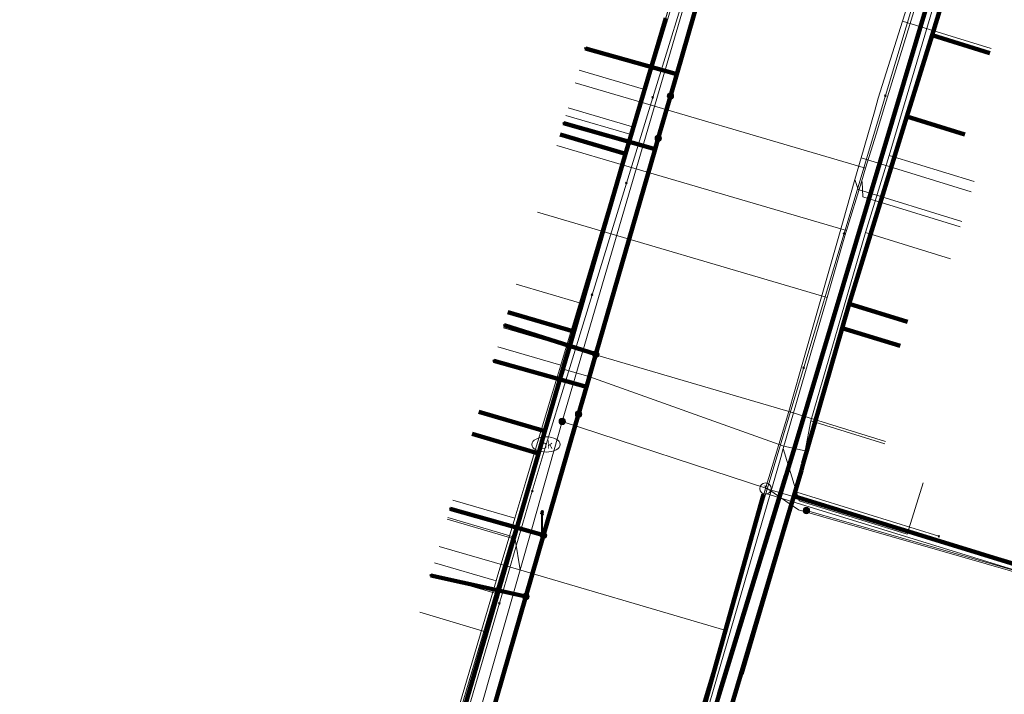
# Model space of a CAD drawing. Extents: x 152558 to 154479, y 462974 to 463683.
# Tile 334 of 638: x 154086 to 154120, y 463217 to 463241. Entities that reach past the tile are written whole.
import ezdxf
from ezdxf.enums import TextEntityAlignment as Align
from ezdxf.lldxf.tags import DXFTag

# ---------------------------------------------------------------- set-up
doc = ezdxf.new("R2010")
doc.units = 0
doc.header["$LTSCALE"] = 0.2
doc.layers.get('0').update_dxf_attribs({"linetype": 'CONTINUOUS'})
for name, color, linetype, lineweight in [('B-RO-KL-DATA_COAXIAAL_17_ZIGGO BV-G', 90, 'KL-DATA-N', 18), ('B-RO-KL-DATA_COAXIAAL_7_ZIGGO BV-G', 90, 'KL-DATA-N', 18), ('B-RO-KL-DATA_DUCT_ZIGGO BV-G', 90, 'CONTINUOUS', 100), ('B-RO-KL-DATA_HULPSTUK_KPN BV-S', 90, 'CONTINUOUS', 25), ('B-RO-KL-DATA_HULPSTUK_REGGEFIBER OPERATOR BV-S', 90, 'CONTINUOUS', 25), ('B-RO-KL-DATA_KABELBED_KPN BV-G', 90, 'CONTINUOUS', 100), ('B-RO-KL-DATA_KABELBED_ZIGGO BV-G', 90, 'CONTINUOUS', 100), ('B-RO-KL-DATA_MANTELBUIS_110_ZIGGO BV-G', 90, 'CONTINUOUS', 100), ('B-RO-KL-DATA_MANTELBUIS_PVC_1_KPN BV-G', 90, 'CONTINUOUS', 100), ('B-RO-KL-DATA_REGGEFIBER OPERATOR BV-G', 90, 'KL-DATA-N', 18), ('B-RO-KL-ET_LS_400 V_STEDIN NETBEHEER BV-G', 190, 'KL-LS-N', 18), ('B-RO-KL-ET_LS_GEMEENTE AMERSFOORT-S', 190, 'CONTINUOUS', 25), ('B-RO-KL-ET_LS_HULPSTUK_STEDIN NETBEHEER BV-S', 190, 'CONTINUOUS', 25), ('B-RO-KL-GAS_LD_HULPSTUK_STEDIN NETBEHEER BV-S', 50, 'CONTINUOUS', 25), ('B-RO-KL-GAS_LD_MANTELBUIS_ASBESTCEMENT_124_STEDIN NETBEHEER BV-G', 50, 'CONTINUOUS', 100), ('B-RO-KL-GAS_LD_PE_32_0.1 BAR_STEDIN NETBEHEER BV-G', 50, 'KL-GAS-LD-N', 18), ('B-RO-KL-GAS_LD_PVC_63_0.1 BAR_STEDIN NETBEHEER BV-G', 50, 'KL-GAS-LD-N', 18), ('B-RO-KL-WATER_100_VITENS-G', 170, 'KL-WATER-N', 18), ('B-RO-KL-WATER_HULPSTUK_VITENS-S', 170, 'CONTINUOUS', 25), ('B-RO-KL-WATER_VITENS-S', 170, 'CONTINUOUS', 25)]:
    doc.layers.add(name, color=color, linetype=linetype, lineweight=lineweight)
doc.styles.add('NLCS-ISO', font='NLCS-ISO.ttf')
tags = doc.linetypes.add('KL-DATA-N', pattern='A,4,-1,[101,NLCS.SHX,S=0.5,R=0,X=0,Y=0],-1,4,-1,["D",Standard,S=1,R=0,X=-0.25,Y=-0.5],-1.5', length=12.5).pattern_tags.tags
tags[18] = DXFTag(74, 10)
tags = doc.linetypes.add('KL-GAS-LD-N', pattern='A,4,-1,[69,NLCS.SHX,S=0.5,R=0,X=0,Y=0],-1,4,-1,["L",Standard,S=1,R=0,X=0.25,Y=-0.5],-2', length=13).pattern_tags.tags
tags[18] = DXFTag(74, 10)
tags = doc.linetypes.add('KL-LS-N', pattern='A,4,-1,[103,NLCS.SHX,S=0.75,R=0,X=0,Y=0],-1,4,-1,["L",Standard,S=1,R=0,X=0,Y=-0.5],-2', length=13).pattern_tags.tags
tags[18] = DXFTag(74, 10)
doc.linetypes.add('KL-WATER-N', pattern='A,7,-0.5,[168,NLCS.SHX,S=0.75,R=0,X=0.75,Y=0],-2', length=9.5)

# ---------------------------------------------------------------- blocks, each defined once
blk = doc.blocks.new('SKL-WTB_HULP_T STUK-SO')
at = {"color": 0, "linetype": 'ByBlock', "lineweight": 18}
blk.add_circle((0, 0), 1, dxfattribs=at)
at = {"color": 0, "linetype": 'ByBlock', "lineweight": -2, "style": 'NLCS-ISO'}
blk.add_text('T', height=1, dxfattribs=at).set_placement((0, 0), align=Align.MIDDLE_CENTER)
at = {"color": 0, "linetype": 'ByBlock', "lineweight": 18, "style": 'NLCS-ISO', "flags": 1}
for tag, p in [('TYPE', (1.5, 0)), ('LABEL', (1.5, -1.5)), ('OMSCHRIJVING', (1.5, -3))]:
    blk.add_attdef(tag, p, '', height=1, dxfattribs=at)
blk = doc.blocks.new('SKL-WTB_HULP_MOF-SO')
at = {"linetype": 'ByBlock', "lineweight": 18}
h = blk.add_hatch(color=0, dxfattribs=at)
h.dxf.hatch_style = 1
h.paths.add_polyline_path([(-0.5625, 0, 1), (0.5625, 0, 1)])
at = {"color": 0, "linetype": 'ByBlock', "lineweight": 18}
blk.add_circle((0, 0), 0.5625, dxfattribs=at)
at = {"color": 0, "linetype": 'ByBlock', "lineweight": 18, "style": 'NLCS-ISO', "flags": 1}
for tag, p in [('TYPE', (1.5, 0)), ('LABEL', (1.5, -1.5)), ('OMSCHRIJVING', (1.5, -3))]:
    blk.add_attdef(tag, p, '', height=1, dxfattribs=at)
blk = doc.blocks.new('SKL-WTB_HULP_OVERIG-SO')
at = {"color": 0, "linetype": 'ByBlock', "lineweight": 18}
for points in [[(-0.14, 0.14), (0.14, -0.14)], [(0.14, 0.14), (-0.14, -0.14)]]:
    blk.add_lwpolyline(points, dxfattribs=at)
at = {"color": 0, "linetype": 'ByBlock', "lineweight": 18, "style": 'NLCS-ISO', "flags": 1}
for tag, p in [('TYPE', (1.5, 0)), ('LABEL', (1.5, -1.5)), ('OMSCHRIJVING', (1.5, -3))]:
    blk.add_attdef(tag, p, '', height=1, dxfattribs=at)
blk = doc.blocks.new('SKL-WATER_BRANDKRAAN_BRANDPUT-SO')
at = {"color": 0, "linetype": 'ByBlock', "lineweight": 18}
blk.add_ellipse((0, 0), major_axis=(2.5, 0), ratio=0.54, dxfattribs=at)
at = {"color": 0, "linetype": 'ByBlock', "lineweight": 18, "style": 'NLCS-ISO'}
blk.add_text('bk', height=1.5, dxfattribs=at).set_placement((0.16, 0), align=Align.MIDDLE_CENTER)
blk = doc.blocks.new('SKL-ET_LS_MAST-SO')
for p, q in [((-0.05, 2.07), (0.05, 2.07)), ((-0.05, -2), (0.05, -2))]:
    blk.add_line(p, q)
for points in [[(-0.18, 1.76), (-0.22, 1.76), (-0.22, 1.84), (-0.18, 1.84), (-0.18, 1.79)], [(-0.18, 1.79), (-0.05, 1.79)], [(-0.18, 1.76), (-0.05, 1.76)], [(-0.05, -2), (-0.05, 2.07)], [(0.05, -2), (0.05, 2.07)], [(0.18, 1.92), (0.05, 1.92)], [(0.18, 1.89), (0.05, 1.89)], [(0.18, 1.89), (0.22, 1.89), (0.22, 1.97), (0.18, 1.97), (0.18, 1.92)], [(-0.18, 1.49), (-0.22, 1.49), (-0.22, 1.57), (-0.18, 1.57), (-0.18, 1.52)], [(-0.18, 1.52), (-0.05, 1.52)], [(-0.18, 1.49), (-0.05, 1.49)], [(0.18, 1.66), (0.05, 1.66)], [(0.18, 1.63), (0.05, 1.63)], [(0.18, 1.39), (0.05, 1.39)], [(0.18, 1.36), (0.05, 1.36)], [(0.18, 1.63), (0.22, 1.63), (0.22, 1.71), (0.18, 1.71), (0.18, 1.66)], [(0.18, 1.36), (0.22, 1.36), (0.22, 1.44), (0.18, 1.44), (0.18, 1.39)]]:
    blk.add_lwpolyline(points)

msp = doc.modelspace()

# ---------------------------------------------------------------- linework, layer by layer
at = {"layer": 'B-RO-KL-DATA_COAXIAAL_17_ZIGGO BV-G', "flags": 128}
for points in [[(154029.423, 463067.701), (154029.759, 463068.216), (154030.431, 463067.778), (154032.513, 463066.421), (154034.757, 463064.958), (154035.105, 463064.731), (154035.088, 463064.739), (154037.116, 463063.552), (154038.186, 463062.976), (154039.185, 463062.438), (154041.293, 463061.398), (154042.618, 463060.802), (154043.436, 463060.434), (154045.612, 463059.547), (154049.426, 463058.097), (154049.598, 463058.048), (154053.749, 463056.86), (154054.222, 463056.717), (154055.179, 463056.426), (154062.379, 463054.242), (154063.034, 463054.043), (154063.416, 463053.927), (154065.581, 463064.581), (154065.683, 463065.086), (154065.733, 463065.331), (154065.783, 463065.576), (154066.035, 463066.813), (154066.141, 463067.338), (154067.908, 463073.246), (154068.235, 463074.339), (154068.378, 463074.818), (154069.069, 463077.126), (154069.557, 463078.757), (154071.085, 463083.865), (154073.364, 463091.552), (154074.202, 463094.379), (154075.223, 463097.823), (154075.892, 463100.08), (154076.49, 463102.097), (154076.747, 463102.964), (154077.918, 463106.914), (154078.281, 463108.137), (154078.839, 463110.019), (154078.979, 463110.486), (154080.627, 463115.995), (154082.046, 463120.735), (154082.419, 463121.982), (154084.628, 463129.363), (154085.76, 463133.145), (154087.15, 463137.791), (154087.208, 463137.986), (154089.173, 463144.55), (154090.892, 463150.296), (154091.248, 463151.484), (154093.273, 463158.25), (154093.961, 463160.549), (154094.978, 463163.947), (154097.098, 463171.032), (154098.485, 463175.667), (154099.623, 463179.468), (154099.852, 463180.234), (154101.902, 463187.084), (154102.176, 463188), (154102.218, 463188.14), (154102.339, 463188.546), (154103.573, 463192.668), (154104.95, 463197.267), (154105.35, 463198.604), (154105.692, 463199.745), (154106.347, 463201.907), (154107.668, 463206.268), (154109.986, 463213.926), (154112.009, 463220.604), (154112.984, 463224.011), (154113.107, 463224.444), (154113.176, 463224.684), (154113.245, 463224.924), (154113.314, 463225.164), (154113.383, 463225.404), (154113.752, 463226.697), (154114.681, 463229.943), (154114.925, 463230.798), (154115.069, 463231.3), (154116.966, 463237.403), (154117.855, 463240.265), (154118.861, 463243.503), (154119.375, 463245.238), (154120.117, 463247.745), (154120.83, 463250), (154121.727, 463252.934), (154122.93, 463256.871), (154124.576, 463262.255), (154124.763, 463262.888), (154125.681, 463266.002), (154128.19, 463274.512), (154129.486, 463278.909), (154129.801, 463279.979), (154130, 463280.653), (154130.509, 463282.378), (154132.517, 463289.187), (154133.79, 463293.506), (154135.205, 463298.304), (154138.408, 463309.168), (154140.696, 463316.923), (154141.004, 463317.969), (154142.06, 463321.549), (154143.28, 463325.687), (154145.538, 463333.347), (154145.833, 463334.348), (154146.358, 463336.128), (154153.347, 463335.311), (154160.381, 463335.067), (154167.181, 463335.385), (154167.411, 463335.396), (154168.811, 463335.576), (154168.413, 463334.85), (154168.17, 463334.406), (154168.055, 463334.197), (154167.746, 463333.633), (154167.455, 463333.103), (154167.402, 463333.006), (154167.318, 463332.853), (154167.079, 463332.418), (154166.84, 463331.982), (154167.495, 463331.589), (154167.996, 463331.289), (154168.335, 463331.085), (154168.284, 463330.999)], [(154121.26, 463222.009), (154121.106, 463221.509), (154119.049, 463222.143), (154118.004, 463222.465), (154117.14, 463222.731), (154115.992, 463223.085), (154113.804, 463223.758), (154112.984, 463224.011), (154113.107, 463224.444), (154113.176, 463224.684), (154113.245, 463224.924), (154113.314, 463225.164), (154113.383, 463225.404), (154113.752, 463226.697), (154114.681, 463229.943), (154114.925, 463230.798), (154115.069, 463231.3), (154116.966, 463237.403), (154117.855, 463240.265), (154118.861, 463243.503), (154119.375, 463245.238), (154120.117, 463247.745), (154120.83, 463250), (154121.727, 463252.934), (154122.93, 463256.871), (154124.576, 463262.255), (154124.763, 463262.888), (154125.681, 463266.002), (154128.19, 463274.512), (154129.486, 463278.909), (154129.801, 463279.979), (154130, 463280.653), (154130.509, 463282.378), (154132.517, 463289.187), (154133.79, 463293.506), (154135.205, 463298.304), (154138.408, 463309.168), (154140.696, 463316.923), (154141.004, 463317.969), (154142.06, 463321.549), (154143.28, 463325.687), (154145.538, 463333.347), (154145.833, 463334.348), (154146.358, 463336.128), (154153.347, 463335.311), (154160.381, 463335.067), (154167.181, 463335.385), (154167.411, 463335.396), (154168.811, 463335.576), (154168.413, 463334.85), (154168.17, 463334.406), (154168.055, 463334.197), (154167.746, 463333.633), (154167.455, 463333.103), (154167.402, 463333.006), (154167.318, 463332.853), (154167.079, 463332.418), (154166.84, 463331.982), (154167.495, 463331.589), (154167.996, 463331.289), (154168.335, 463331.085), (154168.284, 463330.999)], [(154120.958, 462987.819), (154120.001, 462988.092), (154120.028, 462988.188), (154120.055, 462988.284), (154120.083, 462988.38), (154120.138, 462988.573), (154119.942, 462988.629), (154115.31, 462989.247), (154114.779, 462989.398), (154117.263, 462997.747), (154117.277, 462997.795), (154117.353, 462998.048), (154118.486, 463001.854), (154119.86, 463003.272), (154120.988, 463004.21), (154121.556, 463004.721), (154121.981, 463005.428), (154129.22, 463033.412), (154129.153, 463033.787), (154128.861, 463034.161), (154128.4, 463034.481), (154130.728, 463033.802), (154132.44, 463033.303), (154132.972, 463033.148), (154133.217, 463033.077), (154133.554, 463032.979), (154134.362, 463035.752), (154135.133, 463043.855), (154135.128, 463043.856), (154126.108, 463046.44), (154100.207, 463054.123), (154097.399, 463054.694), (154067.442, 463063.942), (154067.032, 463064.437), (154066.649, 463064.812), (154066.348, 463065.256), (154066.14, 463065.75), (154066.035, 463066.276), (154066.035, 463066.813), (154066.141, 463067.338), (154067.908, 463073.246), (154068.235, 463074.339), (154068.378, 463074.818), (154069.069, 463077.126), (154069.557, 463078.757), (154071.085, 463083.865), (154073.364, 463091.552), (154074.202, 463094.379), (154075.223, 463097.823), (154075.892, 463100.08), (154076.49, 463102.097), (154076.747, 463102.964), (154077.918, 463106.914), (154078.281, 463108.137), (154078.839, 463110.019), (154078.979, 463110.486), (154080.627, 463115.995), (154082.046, 463120.735), (154082.419, 463121.982), (154084.628, 463129.363), (154085.76, 463133.145), (154087.15, 463137.791), (154087.208, 463137.986), (154089.173, 463144.55), (154090.892, 463150.296), (154091.248, 463151.484), (154093.273, 463158.25), (154093.961, 463160.549), (154094.978, 463163.947), (154097.098, 463171.032), (154098.485, 463175.667), (154099.623, 463179.468), (154099.852, 463180.234), (154101.902, 463187.084), (154102.176, 463188), (154102.218, 463188.14), (154102.339, 463188.546), (154103.573, 463192.668), (154104.95, 463197.267), (154105.35, 463198.604), (154105.692, 463199.745), (154106.347, 463201.907), (154107.668, 463206.268), (154109.986, 463213.926), (154112.009, 463220.604), (154112.984, 463224.011), (154113.107, 463224.444), (154113.176, 463224.684), (154113.245, 463224.924), (154113.314, 463225.164), (154113.383, 463225.404), (154113.752, 463226.697), (154114.681, 463229.943), (154114.925, 463230.798), (154115.069, 463231.3), (154116.966, 463237.403), (154117.855, 463240.265), (154118.861, 463243.503), (154119.375, 463245.238), (154120.117, 463247.745), (154120.83, 463250), (154121.727, 463252.934), (154122.93, 463256.871), (154124.576, 463262.255), (154124.763, 463262.888), (154125.681, 463266.002), (154128.19, 463274.512), (154129.486, 463278.909), (154129.801, 463279.979), (154130, 463280.653), (154130.509, 463282.378), (154132.517, 463289.187), (154133.79, 463293.506), (154135.205, 463298.304), (154138.408, 463309.168), (154140.696, 463316.923), (154141.004, 463317.969), (154142.06, 463321.549), (154143.28, 463325.687), (154145.538, 463333.347), (154147.832, 463332.656), (154150.74, 463331.14), (154156.152, 463328.32), (154158.551, 463327.07), (154162.502, 463324.904), (154162.629, 463324.835), (154162.853, 463324.712), (154163.126, 463325.209), (154163.171, 463325.292), (154163.868, 463326.562), (154165.89, 463330.249), (154166.058, 463330.556), (154166.153, 463330.729), (154166.421, 463331.217), (154166.541, 463331.436), (154166.649, 463331.633), (154166.661, 463331.655), (154166.781, 463331.874), (154167.43, 463331.512), (154167.876, 463331.244), (154168.284, 463330.999)], [(154121.26, 463222.009), (154121.106, 463221.509), (154119.049, 463222.143), (154118.004, 463222.465), (154117.14, 463222.731), (154115.992, 463223.085), (154113.804, 463223.758), (154112.984, 463224.011), (154113.107, 463224.444), (154113.176, 463224.684), (154113.245, 463224.924), (154113.314, 463225.164), (154113.383, 463225.404), (154113.752, 463226.697), (154114.681, 463229.943), (154114.925, 463230.798), (154115.069, 463231.3), (154116.966, 463237.403), (154117.855, 463240.265), (154118.861, 463243.503), (154119.375, 463245.238), (154120.117, 463247.745), (154120.83, 463250), (154121.727, 463252.934), (154122.93, 463256.871), (154124.576, 463262.255), (154124.763, 463262.888), (154125.681, 463266.002), (154128.19, 463274.512), (154129.486, 463278.909), (154129.801, 463279.979), (154130.119, 463279.882)], [(154121.26, 463222.009), (154121.106, 463221.509), (154119.049, 463222.143), (154118.004, 463222.465), (154117.14, 463222.731), (154115.992, 463223.085), (154113.804, 463223.758), (154112.984, 463224.011), (154112.009, 463220.604), (154109.986, 463213.926), (154107.668, 463206.268), (154106.347, 463201.907), (154105.692, 463199.745), (154105.35, 463198.604), (154104.95, 463197.267), (154103.573, 463192.668), (154102.339, 463188.546), (154102.218, 463188.14), (154102.176, 463188), (154093.679, 463190.561), (154093.527, 463190.607), (154092.862, 463190.807)]]:
    msp.add_lwpolyline(points, dxfattribs=at)
at = {"layer": 'B-RO-KL-DATA_COAXIAAL_7_ZIGGO BV-G', "flags": 128}
for points in [[(154130.119, 463279.882), (154129.801, 463279.979), (154128.838, 463280.274), (154121.532, 463282.516), (154121.133, 463282.638), (154120.764, 463281.429), (154118.635, 463274.445), (154118.158, 463272.88), (154116.439, 463267.243), (154114.961, 463262.397), (154113.957, 463259.103), (154113.54, 463257.736), (154112.074, 463252.93), (154111.107, 463249.758), (154109.99, 463245.995), (154109.622, 463244.756), (154108.467, 463240.865), (154107.049, 463236.088), (154106.862, 463235.457), (154105.225, 463229.821), (154104.204, 463226.304), (154103.978, 463225.525), (154102.148, 463219.225), (154099.791, 463219.921)], [(154130.119, 463279.882), (154129.801, 463279.979), (154128.838, 463280.274), (154121.532, 463282.516), (154121.133, 463282.638), (154120.764, 463281.429), (154118.635, 463274.445), (154118.158, 463272.88), (154116.439, 463267.243), (154114.961, 463262.397), (154113.957, 463259.103), (154113.54, 463257.736), (154112.074, 463252.93), (154111.107, 463249.758), (154109.99, 463245.995), (154109.622, 463244.756), (154108.467, 463240.865), (154107.049, 463236.088), (154106.862, 463235.457), (154105.225, 463229.821), (154104.204, 463226.304), (154103.978, 463225.525), (154102.148, 463219.225), (154099.791, 463219.921)], [(154130.119, 463279.882), (154129.801, 463279.979), (154128.838, 463280.274), (154121.532, 463282.516), (154121.133, 463282.638), (154120.764, 463281.429), (154118.635, 463274.445), (154118.158, 463272.88), (154116.439, 463267.243), (154114.961, 463262.397), (154113.957, 463259.103), (154113.54, 463257.736), (154112.074, 463252.93), (154111.107, 463249.758), (154109.99, 463245.995), (154109.622, 463244.756), (154108.467, 463240.865), (154107.049, 463236.088), (154106.862, 463235.457), (154105.225, 463229.821), (154104.204, 463226.304), (154103.978, 463225.525), (154101.639, 463226.216)], [(154130.119, 463279.882), (154129.801, 463279.979), (154128.838, 463280.274), (154121.532, 463282.516), (154121.133, 463282.638), (154120.764, 463281.429), (154118.635, 463274.445), (154118.158, 463272.88), (154116.439, 463267.243), (154114.961, 463262.397), (154113.957, 463259.103), (154113.54, 463257.736), (154112.074, 463252.93), (154111.107, 463249.758), (154109.99, 463245.995), (154109.622, 463244.756), (154108.467, 463240.865), (154107.049, 463236.088), (154106.862, 463235.457), (154105.225, 463229.821), (154102.899, 463230.508)], [(154130.119, 463279.882), (154129.801, 463279.979), (154128.838, 463280.274), (154121.532, 463282.516), (154121.133, 463282.638), (154120.764, 463281.429), (154118.635, 463274.445), (154118.158, 463272.88), (154116.439, 463267.243), (154114.961, 463262.397), (154113.957, 463259.103), (154113.54, 463257.736), (154112.074, 463252.93), (154111.107, 463249.758), (154109.99, 463245.995), (154109.622, 463244.756), (154108.467, 463240.865), (154107.049, 463236.088), (154106.862, 463235.457), (154105.225, 463229.821), (154102.899, 463230.508)], [(154130.119, 463279.882), (154129.801, 463279.979), (154128.838, 463280.274), (154121.532, 463282.516), (154121.133, 463282.638), (154120.764, 463281.429), (154118.635, 463274.445), (154118.158, 463272.88), (154116.439, 463267.243), (154114.961, 463262.397), (154113.957, 463259.103), (154113.54, 463257.736), (154112.074, 463252.93), (154111.107, 463249.758), (154109.99, 463245.995), (154109.622, 463244.756), (154108.467, 463240.865), (154107.049, 463236.088), (154104.738, 463236.771)], [(154130.119, 463279.882), (154129.801, 463279.979), (154128.838, 463280.274), (154121.532, 463282.516), (154121.133, 463282.638), (154120.764, 463281.429), (154118.635, 463274.445), (154118.158, 463272.88), (154116.439, 463267.243), (154114.961, 463262.397), (154113.957, 463259.103), (154113.54, 463257.736), (154112.074, 463252.93), (154111.107, 463249.758), (154109.99, 463245.995), (154109.622, 463244.756), (154108.467, 463240.865), (154107.049, 463236.088), (154104.738, 463236.771)], [(154130.119, 463279.882), (154129.801, 463279.979), (154129.486, 463278.909), (154128.19, 463274.512), (154125.681, 463266.002), (154124.763, 463262.888), (154124.576, 463262.255), (154122.93, 463256.871), (154121.727, 463252.934), (154120.83, 463250), (154120.117, 463247.745), (154119.375, 463245.238), (154118.861, 463243.503), (154117.855, 463240.265), (154116.966, 463237.403), (154115.069, 463231.3), (154114.925, 463230.798), (154114.681, 463229.943), (154116.726, 463229.314)], [(154116.988, 463230.163), (154114.925, 463230.798), (154115.069, 463231.3), (154116.966, 463237.403), (154117.855, 463240.265), (154118.861, 463243.503), (154119.375, 463245.238), (154120.117, 463247.745), (154120.83, 463250), (154121.727, 463252.934), (154122.93, 463256.871), (154124.576, 463262.255), (154124.763, 463262.888), (154125.681, 463266.002), (154128.19, 463274.512), (154129.486, 463278.909), (154129.801, 463279.979), (154130.119, 463279.882)], [(154119.013, 463236.773), (154116.966, 463237.403), (154117.855, 463240.265), (154118.861, 463243.503), (154119.375, 463245.238), (154120.117, 463247.745), (154120.83, 463250), (154121.727, 463252.934), (154122.93, 463256.871), (154124.576, 463262.255), (154124.763, 463262.888), (154125.681, 463266.002), (154128.19, 463274.512), (154129.486, 463278.909), (154129.801, 463279.979), (154130.119, 463279.882)], [(154130.119, 463279.882), (154129.801, 463279.979), (154129.486, 463278.909), (154128.19, 463274.512), (154125.681, 463266.002), (154124.763, 463262.888), (154124.576, 463262.255), (154122.93, 463256.871), (154121.727, 463252.934), (154120.83, 463250), (154120.117, 463247.745), (154119.375, 463245.238), (154118.861, 463243.503), (154117.855, 463240.265), (154119.891, 463239.638)]]:
    msp.add_lwpolyline(points, dxfattribs=at)
at = {"layer": 'B-RO-KL-DATA_DUCT_ZIGGO BV-G', "flags": 128}
for points in [[(154113.314, 463225.164), (154114.681, 463229.943), (154114.925, 463230.798), (154116.966, 463237.403), (154117.855, 463240.265), (154119.375, 463245.238), (154120.117, 463247.745), (154121.727, 463252.934), (154122.93, 463256.871), (154124.763, 463262.888), (154125.681, 463266.002), (154128.19, 463274.512), (154129.801, 463279.979), (154130, 463280.653), (154130.509, 463282.378), (154132.517, 463289.187), (154133.79, 463293.506), (154135.205, 463298.304), (154138.408, 463309.168), (154141.004, 463317.969), (154142.06, 463321.549)], [(154141.004, 463317.969), (154138.408, 463309.168), (154135.205, 463298.304), (154133.79, 463293.506), (154132.517, 463289.187), (154130.509, 463282.378), (154130, 463280.653), (154129.801, 463279.979), (154128.19, 463274.512), (154125.681, 463266.002), (154124.763, 463262.888), (154122.93, 463256.871), (154121.727, 463252.934), (154120.117, 463247.745), (154119.375, 463245.238), (154117.855, 463240.265), (154116.966, 463237.403), (154114.925, 463230.798), (154114.681, 463229.943), (154113.314, 463225.164), (154113.245, 463224.924), (154113.176, 463224.684)], [(154113.245, 463224.924), (154113.314, 463225.164), (154114.681, 463229.943), (154114.925, 463230.798), (154116.966, 463237.403), (154117.855, 463240.265), (154119.375, 463245.238), (154120.117, 463247.745), (154121.727, 463252.934), (154122.93, 463256.871), (154124.763, 463262.888), (154125.681, 463266.002), (154128.19, 463274.512), (154129.801, 463279.979), (154130, 463280.653)], [(154105.35, 463198.604), (154106.347, 463201.907), (154107.668, 463206.268), (154109.986, 463213.926), (154112.984, 463224.011), (154113.107, 463224.444), (154113.176, 463224.684), (154113.245, 463224.924), (154113.314, 463225.164), (154114.681, 463229.943), (154114.925, 463230.798), (154116.966, 463237.403), (154117.855, 463240.265), (154119.375, 463245.238)], [(154119.375, 463245.238), (154117.855, 463240.265), (154116.966, 463237.403), (154114.925, 463230.798), (154114.681, 463229.943), (154113.314, 463225.164), (154113.245, 463224.924), (154113.176, 463224.684), (154113.107, 463224.444), (154112.984, 463224.011), (154109.986, 463213.926), (154107.668, 463206.268), (154106.347, 463201.907), (154105.35, 463198.604)], [(154119.375, 463245.238), (154117.855, 463240.265), (154116.966, 463237.403), (154114.925, 463230.798), (154114.681, 463229.943), (154113.314, 463225.164), (154113.245, 463224.924), (154113.176, 463224.684), (154113.107, 463224.444), (154112.984, 463224.011), (154109.986, 463213.926), (154107.668, 463206.268), (154106.347, 463201.907), (154105.35, 463198.604)], [(154113.107, 463224.444), (154112.984, 463224.011), (154109.986, 463213.926), (154107.668, 463206.268), (154106.347, 463201.907), (154105.35, 463198.604), (154104.95, 463197.267), (154103.573, 463192.668), (154102.218, 463188.14)]]:
    msp.add_lwpolyline(points, dxfattribs=at)
at = {"layer": 'B-RO-KL-DATA_KABELBED_KPN BV-G', "flags": 128}
for points in [[(154112.004, 463249.705), (154111.622, 463248.491), (154110.857, 463245.843), (154108.85, 463238.889), (154108.628, 463238.122), (154108.198, 463236.633), (154108.088, 463236.253), (154106, 463229.019), (154105.667, 463227.867), (154105.39, 463226.905), (154104.157, 463222.637), (154103.533, 463220.476), (154101.907, 463214.843), (154101.436, 463213.213), (154100.028, 463208.335), (154098.706, 463203.926), (154096.172, 463195.472), (154096.034, 463195.013), (154096.034, 463195.012)], [(154103.183, 463192.885), (154104.048, 463195.808), (154104.19, 463196.29), (154105.309, 463200.073), (154105.477, 463200.641), (154106.103, 463202.756), (154106.387, 463203.717), (154107.812, 463208.534), (154109.538, 463214.369), (154113.048, 463225.872), (154117.717, 463241.468), (154117.887, 463242.036), (154119.496, 463247.411)], [(154108.628, 463238.122), (154108.85, 463238.889), (154105.633, 463239.802)], [(154108.198, 463236.633), (154108.088, 463236.253), (154104.858, 463237.164)], [(154106, 463229.019), (154102.766, 463230.039)], [(154105.39, 463226.905), (154105.667, 463227.867), (154102.4, 463228.792)], [(154112.698, 463224.728), (154110.353, 463217.042)], [(154104.157, 463222.637), (154100.867, 463223.57)], [(154103.533, 463220.476), (154100.177, 463221.219)]]:
    msp.add_lwpolyline(points, dxfattribs=at)
at = {"layer": 'B-RO-KL-DATA_KABELBED_ZIGGO BV-G', "flags": 128}
for points in [[(154117.855, 463240.265), (154119.375, 463245.238)], [(154107.049, 463236.088), (154108.467, 463240.865)], [(154116.966, 463237.403), (154117.855, 463240.265)], [(154119.891, 463239.638), (154117.855, 463240.265)], [(154114.925, 463230.798), (154116.966, 463237.403)], [(154119.013, 463236.773), (154116.966, 463237.403)], [(154104.738, 463236.771), (154107.049, 463236.088)], [(154105.225, 463229.821), (154107.049, 463236.088)], [(154114.681, 463229.943), (154114.925, 463230.798)], [(154116.988, 463230.163), (154114.925, 463230.798)], [(154102.899, 463230.508), (154105.225, 463229.821)], [(154104.204, 463226.304), (154105.225, 463229.821)], [(154113.314, 463225.164), (154114.681, 463229.943)], [(154116.726, 463229.314), (154114.681, 463229.943)], [(154101.872, 463226.993), (154104.204, 463226.304)], [(154103.978, 463225.525), (154104.204, 463226.304)], [(154101.639, 463226.216), (154103.978, 463225.525)], [(154102.148, 463219.225), (154103.978, 463225.525)], [(154113.176, 463224.684), (154113.245, 463224.924)], [(154113.245, 463224.924), (154113.314, 463225.164)], [(154113.107, 463224.444), (154113.176, 463224.684)], [(154112.984, 463224.011), (154113.107, 463224.444)], [(154109.986, 463213.926), (154112.984, 463224.011)], [(154112.984, 463224.011), (154121.106, 463221.509)], [(154101.05, 463215.474), (154102.148, 463219.225)]]:
    msp.add_lwpolyline(points, dxfattribs=at)
at = {"layer": 'B-RO-KL-DATA_MANTELBUIS_110_ZIGGO BV-G', "flags": 128}
msp.add_lwpolyline([(154111.14, 463217.752), (154112.828, 463223.51)], dxfattribs=at)
msp.add_lwpolyline([(154111.14, 463217.752), (154112.828, 463223.51)], dxfattribs=at)
at = {"layer": 'B-RO-KL-DATA_MANTELBUIS_PVC_1_KPN BV-G', "flags": 128}
msp.add_lwpolyline([(154112.698, 463224.728), (154110.353, 463217.042)], dxfattribs=at)
msp.add_lwpolyline([(154112.698, 463224.728), (154110.353, 463217.042)], dxfattribs=at)
at = {"layer": 'B-RO-KL-DATA_REGGEFIBER OPERATOR BV-G', "flags": 128}
for points in [[(154118.092, 463222.602), (154113.086, 463224.152), (154113.374, 463225.618), (154113.578, 463226.666), (154115.502, 463233.307), (154116.345, 463236.027), (154118.388, 463242.938), (154119.664, 463247.169), (154121.901, 463254.566), (154122.376, 463256.481), (154124.87, 463264.699), (154125.171, 463265.549), (154127.298, 463272.668), (154129.348, 463279.574), (154129.765, 463281.039), (154132.339, 463289.672), (154133.508, 463293.698), (154135.103, 463298.862), (154135.231, 463299.351), (154138.817, 463311.2), (154141.096, 463318.692), (154145.533, 463333.272)], [(154107.377, 463237.018), (154109.326, 463243.452)], [(154116.345, 463236.027), (154118.388, 463242.938)], [(154104.94, 463237.442), (154107.276, 463236.756)], [(154105.019, 463237.711), (154107.377, 463237.018)], [(154105.153, 463229.327), (154107.276, 463236.756)], [(154107.276, 463236.756), (154107.377, 463237.018)], [(154115.502, 463233.307), (154116.345, 463236.027)], [(154116.345, 463236.027), (154119.336, 463235.105)], [(154113.578, 463226.666), (154115.502, 463233.307)], [(154115.502, 463233.307), (154118.498, 463232.384)], [(154102.763, 463230.029), (154105.153, 463229.327)], [(154104.89, 463228.485), (154105.153, 463229.327)], [(154103.046, 463222.595), (154104.89, 463228.485)], [(154104.89, 463228.485), (154105.75, 463228.235), (154112.625, 463225.772), (154113.374, 463225.618)], [(154113.374, 463225.618), (154113.578, 463226.666)], [(154113.578, 463226.666), (154116.185, 463225.864)], [(154118.092, 463222.602), (154113.086, 463224.152), (154113.374, 463225.618)], [(154100.777, 463223.261), (154103.046, 463222.595)], [(154102.451, 463220.589), (154103.046, 463222.595)], [(154100.187, 463221.254), (154102.451, 463220.589)], [(154100.74, 463214.85), (154102.451, 463220.589)]]:
    msp.add_lwpolyline(points, dxfattribs=at)
at = {"layer": 'B-RO-KL-ET_LS_400 V_STEDIN NETBEHEER BV-G', "flags": 128}
for points in [[(154090.563, 463151.675), (154090.894, 463152.799), (154091.625, 463155.279), (154091.957, 463156.406), (154092.059, 463156.751), (154092.684, 463158.87), (154092.87, 463159.502), (154093.164, 463160.5), (154093.495, 463161.623), (154094.034, 463163.452), (154094.239, 463164.147), (154094.578, 463165.298), (154094.659, 463165.573), (154095.097, 463167.056), (154095.199, 463167.403), (154095.728, 463169.196), (154095.825, 463169.526), (154096.364, 463171.356), (154096.771, 463172.738), (154096.989, 463173.476), (154097.054, 463173.696), (154097.394, 463174.85), (154097.609, 463175.581), (154098.153, 463177.428), (154098.159, 463177.448), (154098.525, 463178.688), (154098.773, 463179.531), (154099.398, 463181.651), (154099.937, 463183.482), (154100.02, 463183.763), (154100.443, 463185.202), (154100.83, 463186.514), (154100.833, 463186.523), (154101.326, 463188.194), (154102.401, 463191.711), (154102.54, 463192.166), (154102.916, 463193.394), (154103.246, 463194.473), (154103.866, 463196.502), (154103.885, 463196.564), (154104.127, 463197.356), (154104.596, 463198.886), (154104.81, 463199.587), (154105.034, 463200.321), (154105.192, 463200.839), (154105.657, 463202.358), (154106.014, 463203.525), (154106.238, 463204.258), (154107.303, 463207.742), (154107.857, 463209.553), (154108.001, 463210.024), (154108.507, 463211.679), (154108.543, 463211.797), (154108.789, 463212.602), (154109.011, 463213.33), (154109.347, 463214.428), (154109.82, 463216.063), (154110.148, 463217.195), (154111.371, 463221.42), (154112.516, 463225.378), (154112.608, 463225.696), (154112.971, 463226.952), (154113.661, 463229.336), (154114.15, 463231.024), (154114.673, 463232.832), (154114.779, 463233.198), (154114.835, 463233.38), (154115.365, 463235.104), (154115.512, 463235.582), (154115.878, 463236.775), (154116.188, 463237.785), (154117.162, 463240.956), (154117.72, 463242.771), (154117.765, 463242.917), (154117.867, 463243.249), (154118.091, 463243.978), (154119.06, 463247.133), (154119.581, 463248.827), (154120.437, 463251.654), (154120.524, 463251.943), (154121.157, 463254.052), (154121.353, 463254.705), (154121.721, 463255.932), (154122.065, 463257.079), (154122.079, 463257.127), (154122.176, 463257.448), (154123.525, 463261.939), (154123.636, 463262.31), (154123.782, 463262.796), (154124.356, 463264.708), (154124.516, 463265.243), (154124.902, 463266.53), (154125.7, 463269.186), (154126.362, 463271.392), (154126.427, 463271.61), (154126.887, 463273.142), (154128.101, 463277.232), (154128.424, 463278.324), (154128.669, 463279.151), (154128.903, 463279.943), (154129.13, 463280.71), (154129.482, 463281.9), (154129.762, 463282.846), (154129.897, 463283.302), (154130.238, 463284.453), (154130.762, 463286.224), (154131.475, 463288.635), (154131.739, 463289.526), (154132.195, 463291.067), (154132.516, 463292.154), (154132.66, 463292.64), (154132.908, 463293.477), (154133.188, 463294.424), (154133.822, 463296.567), (154133.964, 463297.046), (154133.996, 463297.155), (154135.334, 463301.676), (154135.518, 463302.297), (154136.314, 463304.989), (154136.686, 463306.248), (154137.399, 463308.657), (154137.978, 463310.613), (154139.464, 463315.638), (154140.3, 463318.465), (154140.559, 463319.339), (154142.507, 463325.921), (154144.826, 463333.761), (154145.043, 463334.17), (154145.35, 463334.531), (154145.611, 463334.715), (154145.835, 463334.803), (154146.002, 463334.825), (154146.345, 463334.798), (154155.034, 463331.63), (154157.578, 463330.212), (154159.988, 463328.868), (154161.786, 463327.866), (154163.431, 463326.949), (154164.822, 463326.174), (154168.522, 463324.111), (154175.66, 463320.132)], [(154134.957, 463328.315), (154133.008, 463321.293), (154127.499, 463301.628), (154116.12, 463264.317), (154111.648, 463250), (154104.814, 463226.651)], [(154105.276, 463238.588), (154115.512, 463235.582)], [(154104.627, 463236.375), (154107.17, 463235.629)], [(154107.17, 463235.629), (154114.835, 463233.38)], [(154118.844, 463233.509), (154115.409, 463234.567), (154115.384, 463235.098), (154115.365, 463235.104)], [(154103.937, 463234.023), (154114.15, 463231.024)], [(154102.742, 463229.955), (154112.971, 463226.952)], [(154104.814, 463226.651), (154103.762, 463222.948)], [(154121.534, 463221.167), (154121.395, 463221.155), (154113.147, 463223.536), (154112.066, 463224.272), (154104.814, 463226.651)], [(154117.541, 463224.49), (154116.981, 463222.675), (154113.163, 463223.851), (154112.608, 463225.696)], [(154113.423, 463223.508), (154117.907, 463222.214), (154121.534, 463221.167)], [(154100.76, 463223.205), (154103.159, 463222.5), (154103.326, 463221.413)], [(154103.762, 463222.948), (154099.645, 463208.45), (154094.04, 463191.278), (154089.207, 463174.301)], [(154100.478, 463222.245), (154102.877, 463221.541)], [(154102.877, 463221.541), (154110.546, 463219.289), (154109.769, 463216.599), (154109.801, 463216.069), (154109.82, 463216.063)]]:
    msp.add_lwpolyline(points, dxfattribs=at)
at = {"layer": 'B-RO-KL-GAS_LD_MANTELBUIS_ASBESTCEMENT_124_STEDIN NETBEHEER BV-G', "flags": 128}
msp.add_lwpolyline([(154109.624, 463215.884), (154111.912, 463224.07)], dxfattribs=at)
at = {"layer": 'B-RO-KL-GAS_LD_PE_32_0.1 BAR_STEDIN NETBEHEER BV-G', "flags": 128}
for points in [[(154119.941, 463239.801), (154116.812, 463240.766)], [(154105.407, 463239.034), (154107.682, 463238.366)], [(154104.731, 463236.732), (154106.992, 463236.068)], [(154119.227, 463234.751), (154115.356, 463235.945)], [(154118.903, 463233.7), (154115.244, 463234.827), (154115.136, 463235.175)], [(154103.193, 463231.49), (154105.423, 463230.836)], [(154102.545, 463229.284), (154104.762, 463228.633)], [(154116.21, 463225.947), (154112.8, 463226.997)], [(154100.957, 463223.876), (154103.142, 463223.235)], [(154100.309, 463221.67), (154102.485, 463221.031)]]:
    msp.add_lwpolyline(points, dxfattribs=at)
at = {"layer": 'B-RO-KL-GAS_LD_PVC_63_0.1 BAR_STEDIN NETBEHEER BV-G', "flags": 128}
for points in [[(154136.505, 463306.236), (154135.18, 463306.636), (154128.648, 463308.445), (154128.591, 463308.239), (154128.325, 463307.497), (154128.019, 463306.632), (154127.133, 463303.595), (154127.09, 463303.448), (154126.473, 463301.336), (154126.079, 463299.987), (154125.277, 463297.239), (154125.003, 463296.301), (154123.646, 463291.456), (154123.64, 463291.433), (154122.992, 463289.122), (154122.582, 463287.657), (154121.57, 463284.042), (154121.44, 463283.578), (154120.833, 463281.411), (154120.627, 463280.732), (154119.987, 463278.624), (154119.725, 463277.763), (154119.403, 463276.702), (154118.233, 463272.854), (154118.088, 463272.381), (154116.705, 463267.886), (154116.547, 463267.373), (154115.753, 463264.792), (154115.456, 463263.828), (154114.091, 463259.355), (154114.067, 463259.276), (154113.061, 463255.896), (154113.034, 463255.804), (154112.089, 463252.631), (154111.494, 463250.673), (154110.031, 463245.948), (154109.819, 463245.264), (154109.291, 463243.56), (154109.017, 463242.675), (154107.809, 463238.775), (154107.682, 463238.366), (154106.992, 463236.068), (154106.649, 463234.923), (154105.644, 463231.574), (154105.423, 463230.836), (154104.762, 463228.633), (154104.473, 463227.671), (154103.531, 463224.532), (154103.142, 463223.235), (154102.521, 463221.153), (154102.485, 463221.031), (154100.98, 463215.935), (154100.928, 463215.759), (154100.215, 463213.345), (154099.617, 463211.318), (154098.009, 463205.864), (154098.005, 463205.852), (154097.032, 463202.536), (154096.617, 463201.121), (154096.194, 463199.681), (154095.762, 463198.208), (154094.456, 463193.759), (154094.426, 463193.655), (154092.843, 463188.342), (154092.729, 463187.961), (154092.24, 463186.33), (154091.726, 463184.612), (154090.908, 463181.88), (154090.637, 463180.975), (154089.553, 463177.356), (154089.236, 463176.29), (154088.724, 463174.564), (154088.353, 463173.314), (154087.152, 463169.266), (154086.831, 463168.182), (154086.319, 463166.456), (154086.132, 463165.825), (154084.856, 463161.511), (154084.546, 463160.461), (154084.235, 463159.407), (154083.419, 463156.644), (154081.791, 463151.126), (154081.748, 463150.978), (154081.214, 463149.155), (154080.751, 463147.574), (154079.608, 463143.669), (154079.249, 463142.445), (154078.8, 463140.91), (154078.401, 463139.53), (154077.227, 463135.455), (154076.896, 463134.306), (154076.454, 463132.769), (154075.71, 463130.187), (154074.466, 463125.868), (154073.646, 463123.022), (154073.352, 463122), (154071.513, 463116.047), (154071.495, 463115.988), (154070.923, 463114.136), (154070.518, 463112.821), (154069.407, 463109.04), (154069.079, 463107.923), (154068.515, 463106.004), (154068.207, 463104.956), (154066.914, 463100.553), (154066.698, 463099.819), (154066.153, 463097.894), (154065.625, 463096.033), (154064.992, 463093.8), (154064.57, 463092.589), (154072.533, 463090.241)], [(154111.979, 463224.28), (154112.8, 463226.997), (154113.204, 463228.41), (154114.567, 463233.184), (154115.136, 463235.175), (154115.356, 463235.945), (154115.82, 463237.57), (154115.958, 463238.054), (154116.812, 463240.766), (154117.43, 463242.73), (154118.862, 463247.277), (154119.573, 463249.627), (154120.425, 463252.446), (154120.751, 463253.525), (154121.44, 463255.806), (154122.137, 463258.111), (154122.924, 463260.715), (154123.555, 463262.774), (154124.996, 463267.479), (154125.426, 463268.887), (154126.201, 463271.497), (154126.734, 463273.291), (154127.08, 463274.457), (154128.016, 463277.611), (154129.495, 463282.593), (154130.237, 463285.093), (154130.748, 463286.819), (154131.228, 463288.452), (154132.789, 463293.759), (154133.646, 463296.672), (154134.509, 463299.585), (154135.151, 463301.725), (154136.505, 463306.236)], [(154072.533, 463090.241), (154072.654, 463090.652), (154072.876, 463091.403), (154073.612, 463093.898), (154073.915, 463094.926), (154075.19, 463099.248), (154075.354, 463099.803), (154076.089, 463102.297), (154076.472, 463103.594), (154077.58, 463107.351), (154077.705, 463107.774), (154078.205, 463109.469), (154078.497, 463110.46), (154078.852, 463111.662), (154079.606, 463114.221), (154080.071, 463115.794), (154080.134, 463116.007), (154080.809, 463118.287), (154081.164, 463119.487), (154081.498, 463120.615), (154082.249, 463123.151), (154082.29, 463123.289), (154082.609, 463124.367), (154083.328, 463126.795), (154083.596, 463127.7), (154083.747, 463128.211), (154084.747, 463131.588), (154085.007, 463132.467), (154085.801, 463135.151), (154086.14, 463136.295), (154087.548, 463141.052), (154087.733, 463141.677), (154088.471, 463144.169), (154088.844, 463145.444), (154090.002, 463149.401), (154090.163, 463149.951), (154090.838, 463152.255), (154091.021, 463152.88), (154092.35, 463157.421), (154092.57, 463158.173), (154093.357, 463160.86), (154093.736, 463162.155), (154094.759, 463165.648), (154094.912, 463166.172), (154095.643, 463168.668), (154096.059, 463170.088), (154097.392, 463174.642), (154097.45, 463174.841), (154098.122, 463177.139), (154098.717, 463179.171), (154099.733, 463182.642), (154099.917, 463183.272), (154100.591, 463185.575), (154100.711, 463185.984), (154102.237, 463191.196), (154102.892, 463193.432), (154103.397, 463195.159), (154103.459, 463195.371), (154104.562, 463199.141), (154104.801, 463199.959), (154105.757, 463203.228), (154106.109, 463204.379), (154106.239, 463204.803), (154107.056, 463207.481), (154107.24, 463208.083), (154108.542, 463212.344), (154108.784, 463213.136), (154109.623, 463215.884), (154111.979, 463224.28)], [(154111.979, 463224.28), (154114.134, 463223.664), (154125.693, 463220.213), (154139.175, 463216.325), (154145.37, 463214.417), (154147.124, 463213.905), (154150.894, 463212.415), (154151.463, 463212.167), (154152.812, 463211.578), (154157.137, 463209.69), (154159.506, 463208.656), (154162.046, 463207.547), (154164.794, 463206.345), (154167.889, 463204.988), (154170.257, 463203.949), (154173.06, 463202.719), (154176.01, 463201.425), (154176.439, 463201.237)]]:
    msp.add_lwpolyline(points, dxfattribs=at)
at = {"layer": 'B-RO-KL-WATER_100_VITENS-G', "flags": 128}
for points in [[(154104.243, 463225.837), (154104.938, 463228.096), (154105.868, 463231.118), (154107.078, 463235.053), (154108.007, 463238.075), (154109.498, 463242.924), (154110.341, 463245.665), (154111.919, 463250.795), (154113.497, 463255.924), (154114.708, 463259.86), (154116.005, 463264.076), (154116.934, 463267.098), (154118.425, 463271.946), (154119.355, 463274.968), (154120.875, 463279.91), (154120.933, 463280.098), (154122.143, 463284.033), (154123.354, 463287.968), (154124.673, 463292.255), (154125.862, 463296.12), (154127.072, 463300.055), (154128.282, 463303.99), (154129.047, 463306.472), (154129.335, 463307.406), (154135.658, 463305.491)], [(154111.993, 463224.107), (154112.571, 463226.021), (154113.33, 463228.548), (154114.75, 463233.276), (154116.21, 463238.138), (154117.67, 463243), (154118.938, 463247.22), (154120.178, 463251.349), (154121.914, 463257.128), (154123.374, 463261.99), (154124.917, 463267.127), (154125.826, 463270.155), (154127.92, 463277.127), (154129.407, 463282.079), (154131.226, 463288.134), (154132.962, 463293.913), (154133.175, 463294.623), (154134.393, 463298.887), (154136.23, 463305.318)], [(154070.153, 463086.689), (154064.4, 463088.468), (154066.236, 463094.403), (154066.936, 463096.894), (154067.863, 463100.196), (154068.978, 463104.164), (154070.092, 463108.131), (154071.54, 463113.286), (154072.321, 463116.067), (154074.55, 463124.003), (154076.258, 463130.085), (154077.706, 463135.24), (154079.081, 463140.134), (154080.05, 463143.581), (154081.124, 463147.403), (154082.165, 463151.111), (154083.47, 463155.756), (154083.801, 463156.87), (154085.056, 463161.092), (154086.229, 463165.04), (154087.484, 463169.262), (154088.657, 463173.21), (154089.831, 463177.159), (154091.004, 463181.107), (154092.178, 463185.055), (154093.079, 463188.085), (154094.799, 463193.871), (154096.054, 463198.093), (154097.308, 463202.314), (154098.4, 463205.99), (154099.639, 463210.158), (154100.198, 463212.061), (154101.47, 463216.394), (154102.599, 463220.237), (154103.759, 463224.19), (154104.243, 463225.837)], [(154086.595, 463139.938), (154086.677, 463140.21), (154087.073, 463141.523), (154088.169, 463145.156), (154089.359, 463149.099), (154090.549, 463153.041), (154091.822, 463157.261), (154093.012, 463161.203), (154094.202, 463165.146), (154095.668, 463170.005), (154096.858, 463173.948), (154098.131, 463178.167), (154099.321, 463182.11), (154100.208, 463185.049), (154101.758, 463190.185), (154103.527, 463196.048), (154104.717, 463199.991), (154105.99, 463204.21), (154107.18, 463208.153), (154108.067, 463211.092), (154111.993, 463224.107)], [(154111.993, 463224.107), (154119.968, 463221.651), (154121.545, 463221.165)]]:
    msp.add_lwpolyline(points, dxfattribs=at)

# ---------------------------------------------------------------- block references
at = {"layer": 'B-RO-KL-DATA_HULPSTUK_KPN BV-S', "xscale": 0.2, "yscale": 0.2, "zscale": 0.2}
for name, p in [('SKL-WTB_HULP_OVERIG-SO', (154105.633, 463239.802)), ('SKL-WTB_HULP_MOF-SO', (154108.628, 463238.122)), ('SKL-WTB_HULP_OVERIG-SO', (154108.628, 463238.122)), ('SKL-WTB_HULP_OVERIG-SO', (154104.858, 463237.164)), ('SKL-WTB_HULP_MOF-SO', (154108.198, 463236.633)), ('SKL-WTB_HULP_OVERIG-SO', (154108.198, 463236.633)), ('SKL-WTB_HULP_OVERIG-SO', (154102.766, 463230.039)), ('SKL-WTB_HULP_MOF-SO', (154106, 463229.019)), ('SKL-WTB_HULP_OVERIG-SO', (154106, 463229.019)), ('SKL-WTB_HULP_OVERIG-SO', (154102.4, 463228.792)), ('SKL-WTB_HULP_MOF-SO', (154105.39, 463226.905)), ('SKL-WTB_HULP_OVERIG-SO', (154105.39, 463226.905)), ('SKL-WTB_HULP_OVERIG-SO', (154100.867, 463223.57)), ('SKL-WTB_HULP_MOF-SO', (154104.157, 463222.637)), ('SKL-WTB_HULP_OVERIG-SO', (154104.157, 463222.637)), ('SKL-WTB_HULP_OVERIG-SO', (154100.177, 463221.219)), ('SKL-WTB_HULP_MOF-SO', (154103.533, 463220.476)), ('SKL-WTB_HULP_OVERIG-SO', (154103.533, 463220.476))]:
    msp.add_blockref(name, p, dxfattribs=at)
at = {"layer": 'B-RO-KL-DATA_HULPSTUK_REGGEFIBER OPERATOR BV-S', "xscale": 0.2, "yscale": 0.2, "zscale": 0.2}
msp.add_blockref('SKL-WTB_HULP_OVERIG-SO', (154118.092, 463222.602), dxfattribs=at)
at = {"layer": 'B-RO-KL-ET_LS_GEMEENTE AMERSFOORT-S', "xscale": 0.2, "yscale": 0.2, "zscale": 0.2}
msp.add_blockref('SKL-ET_LS_MAST-SO', (154104.105, 463223.097), dxfattribs=at)
at = {"layer": 'B-RO-KL-ET_LS_HULPSTUK_STEDIN NETBEHEER BV-S', "xscale": 0.2, "yscale": 0.2, "zscale": 0.2}
for p in [(154104.814, 463226.651), (154113.423, 463223.508)]:
    msp.add_blockref('SKL-WTB_HULP_MOF-SO', p, dxfattribs=at)
at = {"layer": 'B-RO-KL-GAS_LD_HULPSTUK_STEDIN NETBEHEER BV-S', "xscale": 0.2, "yscale": 0.2, "zscale": 0.2}
msp.add_blockref('SKL-WTB_HULP_T STUK-SO', (154111.979, 463224.28), dxfattribs=at)
at = {"layer": 'B-RO-KL-WATER_HULPSTUK_VITENS-S', "xscale": 0.2, "yscale": 0.2, "zscale": 0.2}
for p in [(154108.007, 463238.075), (154116.21, 463238.138), (154107.078, 463235.053), (154114.75, 463233.276), (154105.868, 463231.118), (154113.33, 463228.548), (154104.938, 463228.096), (154103.759, 463224.19), (154102.599, 463220.237)]:
    msp.add_blockref('SKL-WTB_HULP_OVERIG-SO', p, dxfattribs=at)
at = {"layer": 'B-RO-KL-WATER_VITENS-S', "xscale": 0.2, "yscale": 0.2, "zscale": 0.2}
msp.add_blockref('SKL-WATER_BRANDKRAAN_BRANDPUT-SO', (154104.243, 463225.837), dxfattribs=at)

doc.saveas('drawing.dxf')
